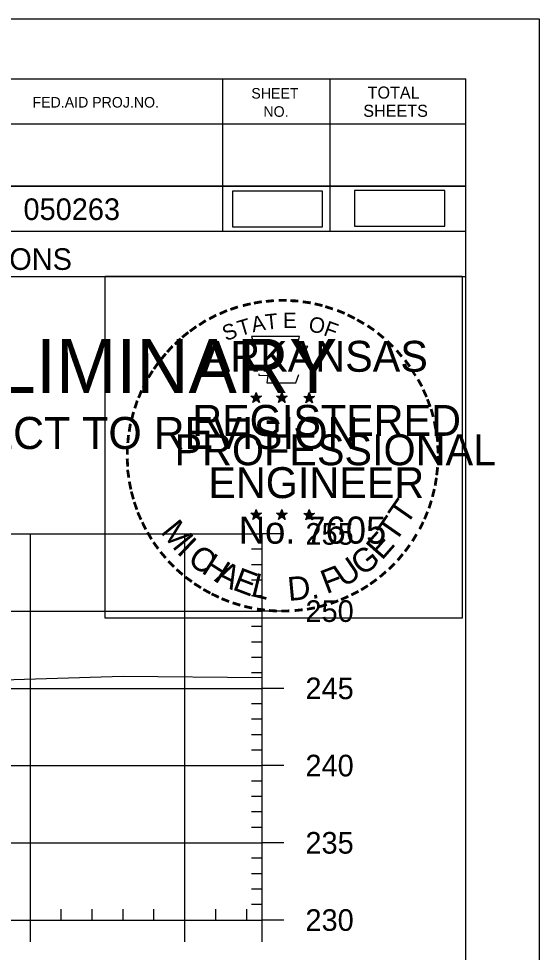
# Model space of a CAD drawing. Extents: x 1365647 to 1367999, y 387113 to 400173.
# Drawn here: x 1366023.3 to 1366057, y 395845.8 to 395906.3 of the extents above; entities that cross this region are included whole.
import ezdxf

# ---------------------------------------------------------------- set-up
doc = ezdxf.new("R2010")
doc.units = 0
for name, color, linetype in [('R_Axis', 7, 'Continuous'), ('R_Axis Annot', 7, 'Continuous'), ('R_Border', 7, 'Continuous'), ('R_Border PE', 7, 'Continuous'), ('R_Border Prem', 7, 'Continuous'), ('R_Detour', 7, 'Continuous'), ('R_Exist Surface', 7, 'Continuous'), ('R_Grid', 7, 'Continuous'), ('R_No Plot', 7, 'Continuous')]:
    doc.layers.add(name, color=color, linetype=linetype)

msp = doc.modelspace()

# ---------------------------------------------------------------- linework, layer by layer
at = {"layer": 'R_Axis'}
for p, q in [((1366039.095, 395847.899), (1366039.095, 395872.899)), ((1366040.495, 395872.899), (1366039.095, 395872.899)), ((1366039.095, 395871.899), (1366038.395, 395871.899)), ((1366039.095, 395870.899), (1366038.395, 395870.899)), ((1366039.095, 395869.899), (1366038.395, 395869.899)), ((1366039.095, 395868.899), (1366038.395, 395868.899)), ((1366040.495, 395867.899), (1366039.095, 395867.899)), ((1366039.095, 395866.899), (1366038.395, 395866.899)), ((1366039.095, 395865.899), (1366038.395, 395865.899)), ((1366039.095, 395864.899), (1366038.395, 395864.899)), ((1366039.095, 395863.899), (1366038.395, 395863.899)), ((1366040.495, 395862.899), (1366039.095, 395862.899)), ((1366039.095, 395861.899), (1366038.395, 395861.899)), ((1366039.095, 395860.899), (1366038.395, 395860.899)), ((1366039.095, 395859.899), (1366038.395, 395859.899)), ((1366039.095, 395858.899), (1366038.395, 395858.899)), ((1366040.495, 395857.899), (1366039.095, 395857.899)), ((1366039.095, 395856.899), (1366038.395, 395856.899)), ((1366039.095, 395855.899), (1366038.395, 395855.899)), ((1366039.095, 395854.899), (1366038.395, 395854.899)), ((1366039.095, 395853.899), (1366038.395, 395853.899)), ((1366040.495, 395852.899), (1366039.095, 395852.899)), ((1366039.095, 395851.899), (1366038.395, 395851.899)), ((1366039.095, 395850.899), (1366038.395, 395850.899)), ((1366039.095, 395849.899), (1366038.395, 395849.899)), ((1366039.095, 395848.899), (1366038.395, 395848.899)), ((1366026.095, 395847.899), (1366026.095, 395848.599)), ((1366028.095, 395847.899), (1366028.095, 395848.599)), ((1366030.095, 395847.899), (1366030.095, 395848.599)), ((1366032.095, 395847.899), (1366032.095, 395848.599)), ((1366036.095, 395847.899), (1366036.095, 395848.599)), ((1366038.095, 395847.899), (1366038.095, 395848.599)), ((1365749.095, 395847.899), (1366039.095, 395847.899)), ((1366024.095, 395846.499), (1366024.095, 395847.899)), ((1366034.095, 395846.499), (1366034.095, 395847.899)), ((1366039.095, 395846.499), (1366039.095, 395847.899)), ((1366040.495, 395847.899), (1366039.095, 395847.899))]:
    msp.add_line(p, q, dxfattribs=at)
at = {"layer": 'R_Border'}
for p, q in [((1365736.095, 395902.359), (1366052.275, 395902.359)), ((1366036.535, 395902.359), (1366036.535, 395892.479)), ((1366043.475, 395902.359), (1366043.475, 395892.479)), ((1366052.275, 395696.899), (1366052.275, 395902.359)), ((1366052.275, 395899.419), (1366009.175, 395899.419)), ((1366052.275, 395899.439), (1366052.275, 395899.439)), ((1366052.275, 395895.419), (1366009.175, 395895.419)), ((1366012.135, 395895.419), (1366052.275, 395895.419)), ((1366052.275, 395892.479), (1365970.015, 395892.479)), ((1366009.175, 395889.559), (1366052.275, 395889.559))]:
    msp.add_line(p, q, dxfattribs=at)
at = {"layer": 'R_Border PE'}
for p, q in [((1366038.705, 395882.059), (1366038.664, 395881.807)), ((1366038.705, 395881.694), (1366038.705, 395882.059)), ((1366038.705, 395882.059), (1366038.754, 395881.809)), ((1366040.375, 395882.059), (1366040.334, 395881.807)), ((1366040.375, 395881.694), (1366040.375, 395882.059)), ((1366040.375, 395882.059), (1366040.424, 395881.809)), ((1366042.139, 395882.047), (1366042.098, 395881.795)), ((1366042.139, 395881.682), (1366042.139, 395882.047)), ((1366042.139, 395882.047), (1366042.188, 395881.797)), ((1366038.356, 395881.805), (1366038.705, 395881.694)), ((1366038.356, 395881.805), (1366038.609, 395881.76)), ((1366038.356, 395881.805), (1366038.593, 395881.683)), ((1366038.489, 395881.397), (1366038.705, 395881.694)), ((1366038.489, 395881.397), (1366038.615, 395881.641)), ((1366038.489, 395881.397), (1366038.703, 395881.614)), ((1366038.918, 395881.397), (1366038.703, 395881.611)), ((1366039.052, 395881.805), (1366038.705, 395881.694)), ((1366038.918, 395881.397), (1366038.705, 395881.694)), ((1366039.052, 395881.805), (1366038.766, 395881.756)), ((1366038.918, 395881.397), (1366038.781, 395881.688)), ((1366039.052, 395881.805), (1366038.848, 395881.703)), ((1366040.026, 395881.805), (1366040.375, 395881.694)), ((1366040.026, 395881.805), (1366040.279, 395881.76)), ((1366040.026, 395881.805), (1366040.263, 395881.683)), ((1366040.159, 395881.397), (1366040.375, 395881.694)), ((1366040.159, 395881.397), (1366040.285, 395881.641)), ((1366040.159, 395881.397), (1366040.373, 395881.614)), ((1366040.588, 395881.397), (1366040.373, 395881.611)), ((1366040.722, 395881.805), (1366040.375, 395881.694)), ((1366040.588, 395881.397), (1366040.375, 395881.694)), ((1366040.722, 395881.805), (1366040.436, 395881.756)), ((1366040.588, 395881.397), (1366040.451, 395881.688)), ((1366040.722, 395881.805), (1366040.518, 395881.703)), ((1366041.79, 395881.793), (1366042.139, 395881.682)), ((1366041.79, 395881.793), (1366042.043, 395881.748)), ((1366041.79, 395881.793), (1366042.027, 395881.671)), ((1366041.923, 395881.385), (1366042.139, 395881.682)), ((1366041.923, 395881.385), (1366042.049, 395881.629)), ((1366041.923, 395881.385), (1366042.137, 395881.602)), ((1366042.352, 395881.385), (1366042.137, 395881.599)), ((1366042.486, 395881.793), (1366042.139, 395881.682)), ((1366042.352, 395881.385), (1366042.139, 395881.682)), ((1366042.486, 395881.793), (1366042.2, 395881.744)), ((1366042.352, 395881.385), (1366042.215, 395881.676)), ((1366042.486, 395881.793), (1366042.282, 395881.691)), ((1366038.352, 395874.232), (1366038.701, 395874.121)), ((1366038.352, 395874.232), (1366038.605, 395874.187)), ((1366038.352, 395874.232), (1366038.589, 395874.11)), ((1366038.485, 395873.824), (1366038.701, 395874.121)), ((1366038.485, 395873.824), (1366038.611, 395874.068)), ((1366038.485, 395873.824), (1366038.699, 395874.041)), ((1366038.701, 395874.486), (1366038.66, 395874.234)), ((1366038.914, 395873.824), (1366038.699, 395874.038)), ((1366038.701, 395874.121), (1366038.701, 395874.486)), ((1366038.701, 395874.486), (1366038.75, 395874.236)), ((1366039.048, 395874.232), (1366038.701, 395874.121)), ((1366038.914, 395873.824), (1366038.701, 395874.121)), ((1366039.048, 395874.232), (1366038.762, 395874.183)), ((1366038.914, 395873.824), (1366038.777, 395874.115)), ((1366039.048, 395874.232), (1366038.844, 395874.13)), ((1366040.021, 395874.232), (1366040.37, 395874.121)), ((1366040.021, 395874.232), (1366040.274, 395874.187)), ((1366040.021, 395874.232), (1366040.258, 395874.11)), ((1366040.154, 395873.824), (1366040.37, 395874.121)), ((1366040.154, 395873.824), (1366040.28, 395874.068)), ((1366040.154, 395873.824), (1366040.368, 395874.041)), ((1366040.37, 395874.486), (1366040.329, 395874.234)), ((1366040.583, 395873.824), (1366040.368, 395874.038)), ((1366040.37, 395874.121), (1366040.37, 395874.486)), ((1366040.37, 395874.486), (1366040.419, 395874.236)), ((1366040.717, 395874.232), (1366040.37, 395874.121)), ((1366040.583, 395873.824), (1366040.37, 395874.121)), ((1366040.717, 395874.232), (1366040.431, 395874.183)), ((1366040.583, 395873.824), (1366040.446, 395874.115)), ((1366040.717, 395874.232), (1366040.513, 395874.13)), ((1366041.788, 395874.222), (1366042.137, 395874.111)), ((1366041.788, 395874.222), (1366042.041, 395874.177)), ((1366041.788, 395874.222), (1366042.025, 395874.1)), ((1366041.921, 395873.814), (1366042.137, 395874.111)), ((1366041.921, 395873.814), (1366042.047, 395874.058)), ((1366041.921, 395873.814), (1366042.135, 395874.031)), ((1366042.137, 395874.476), (1366042.096, 395874.224)), ((1366042.35, 395873.814), (1366042.135, 395874.028)), ((1366042.137, 395874.111), (1366042.137, 395874.476)), ((1366042.137, 395874.476), (1366042.186, 395874.226)), ((1366042.484, 395874.222), (1366042.137, 395874.111)), ((1366042.35, 395873.814), (1366042.137, 395874.111)), ((1366042.484, 395874.222), (1366042.198, 395874.173)), ((1366042.35, 395873.814), (1366042.213, 395874.105)), ((1366042.484, 395874.222), (1366042.28, 395874.12))]:
    msp.add_line(p, q, dxfattribs=at)
for points in [[(1366038.397, 395885.683), (1366038.666, 395884.856)], [(1366041.908, 395884.761), (1366042.05, 395885.045), (1366041.365, 395885.021), (1366041.513, 395885.683), (1366038.397, 395885.683)], [(1366038.889, 395883.26), (1366038.889, 395883.173), (1366039.452, 395883.154), (1366039.398, 395882.681), (1366041.268, 395882.681), (1366041.469, 395883.217)], [(1366038.705, 395882.059), (1366038.918, 395881.397), (1366038.356, 395881.805), (1366039.052, 395881.805), (1366038.489, 395881.397), (1366038.705, 395882.059)], [(1366040.375, 395882.059), (1366040.588, 395881.397), (1366040.026, 395881.805), (1366040.722, 395881.805), (1366040.159, 395881.397), (1366040.375, 395882.059)], [(1366042.139, 395882.047), (1366042.352, 395881.385), (1366041.79, 395881.793), (1366042.486, 395881.793), (1366041.923, 395881.385), (1366042.139, 395882.047)], [(1366038.701, 395874.486), (1366038.914, 395873.824), (1366038.352, 395874.232), (1366039.048, 395874.232), (1366038.485, 395873.824), (1366038.701, 395874.486)], [(1366040.37, 395874.486), (1366040.583, 395873.824), (1366040.021, 395874.232), (1366040.717, 395874.232), (1366040.154, 395873.824), (1366040.37, 395874.486)], [(1366042.137, 395874.476), (1366042.35, 395873.814), (1366041.788, 395874.222), (1366042.484, 395874.222), (1366041.921, 395873.814), (1366042.137, 395874.476)]]:
    msp.add_lwpolyline(points, dxfattribs=at)
for centre, radius in [((1366038.704, 395881.694), 0.172), ((1366038.704, 395881.694), 0.145), ((1366038.704, 395881.694), 0.116), ((1366038.704, 395881.694), 0.0991), ((1366038.704, 395881.694), 0.0747), ((1366038.704, 395881.694), 0.0495), ((1366038.704, 395881.694), 0.0296), ((1366040.374, 395881.694), 0.172), ((1366040.374, 395881.694), 0.145), ((1366040.374, 395881.694), 0.116), ((1366040.374, 395881.694), 0.0991), ((1366040.374, 395881.694), 0.0747), ((1366040.374, 395881.694), 0.0495), ((1366040.374, 395881.694), 0.0296), ((1366042.138, 395881.682), 0.172), ((1366042.138, 395881.682), 0.145), ((1366042.138, 395881.682), 0.116), ((1366042.138, 395881.682), 0.0991), ((1366042.138, 395881.682), 0.0747), ((1366042.138, 395881.682), 0.0495), ((1366042.138, 395881.682), 0.0296), ((1366038.7, 395874.121), 0.172), ((1366038.7, 395874.121), 0.145), ((1366038.7, 395874.121), 0.116), ((1366038.7, 395874.121), 0.0991), ((1366038.7, 395874.121), 0.0747), ((1366038.7, 395874.121), 0.0495), ((1366038.7, 395874.121), 0.0296), ((1366040.369, 395874.121), 0.172), ((1366040.369, 395874.121), 0.145), ((1366040.369, 395874.121), 0.116), ((1366040.369, 395874.121), 0.0991), ((1366040.369, 395874.121), 0.0747), ((1366040.369, 395874.121), 0.0495), ((1366040.369, 395874.121), 0.0296), ((1366042.136, 395874.111), 0.172), ((1366042.136, 395874.111), 0.145), ((1366042.136, 395874.111), 0.116), ((1366042.136, 395874.111), 0.0991), ((1366042.136, 395874.111), 0.0747), ((1366042.136, 395874.111), 0.0495), ((1366042.136, 395874.111), 0.0296)]:
    msp.add_circle(centre, radius, dxfattribs=at)
at = {"layer": 'R_Detour'}
for points in [[(1366037.165, 395892.785), (1366042.998, 395892.785), (1366042.998, 395895.096), (1366037.165, 395895.096)], [(1366045.079, 395892.816), (1366050.912, 395892.816), (1366050.912, 395895.127), (1366045.079, 395895.127)]]:
    msp.add_lwpolyline(points, close=True, dxfattribs=at)
at = {"layer": 'R_Exist Surface'}
msp.add_lwpolyline([(1365933.302, 395860.294), (1365943.833, 395860.418), (1365946.867, 395861.082), (1365955.63, 395862.911), (1365959.663, 395863.38), (1365960.056, 395863.42), (1365961.075, 395863.369), (1365968.104, 395862.941), (1365970.307, 395862.939), (1365992.419, 395862.977), (1366001.96, 395862.929), (1366005.609, 395862.935), (1366016.612, 395863.277), (1366030.103, 395863.684), (1366039.095, 395863.604)], dxfattribs=at)
at = {"layer": 'R_Grid'}
for p, q in [((1365749.095, 395872.899), (1366039.095, 395872.899)), ((1366024.095, 395847.899), (1366024.095, 395872.899)), ((1366034.095, 395847.899), (1366034.095, 395872.899)), ((1366039.095, 395847.899), (1366039.095, 395872.899)), ((1365749.095, 395867.899), (1366039.095, 395867.899)), ((1365749.095, 395862.899), (1366039.095, 395862.899)), ((1365749.095, 395857.899), (1366039.095, 395857.899)), ((1365749.095, 395852.899), (1366039.095, 395852.899)), ((1365749.095, 395847.899), (1366039.095, 395847.899))]:
    msp.add_line(p, q, dxfattribs=at)
at = {"layer": 'R_No Plot'}
msp.add_line((1365723.694, 395906.253), (1366057.027, 395906.253), dxfattribs=at)
for points in [[(1365723.687, 395906.253), (1366057.027, 395906.253), (1366057.027, 395692.916), (1365723.687, 395692.916)], [(1366028.946, 395889.591), (1366052.044, 395889.591), (1366052.044, 395867.441), (1366028.946, 395867.441)]]:
    msp.add_lwpolyline(points, close=True, dxfattribs=at)

# ---------------------------------------------------------------- texts
at = {"layer": 'R_Axis Annot'}
for s, p in [('255', (1366041.895, 395872.199)), ('250', (1366041.895, 395867.199)), ('245', (1366041.895, 395862.199)), ('240', (1366041.895, 395857.199)), ('235', (1366041.895, 395852.199)), ('230', (1366041.895, 395847.199))]:
    msp.add_text(s, height=1.4, dxfattribs=at).set_placement(p)
at = {"layer": 'R_Border'}
for s, height, p in [('TOTAL', 0.7819, (1366045.915, 395901.079)), ('SHEET', 0.684, (1366038.395, 395901.079)), ('FED.AID PROJ.NO.', 0.684, (1366024.235, 395900.499)), ('SHEETS', 0.7819, (1366045.635, 395899.899)), ('NO.', 0.684, (1366039.175, 395899.899)), ('050263', 1.4, (1366023.651, 395893.218)), ('CROSS SECTIONS', 1.4, (1366010.038, 395889.989))]:
    msp.add_text(s, height=height, rotation=360, dxfattribs=at).set_placement(p)
at = {"layer": 'R_Border PE'}
for s, height, rotation, p in [('-', 1.6, 10.21935, (1366038.573, 395887.213)), ('-', 1.6, 5.89682, (1366039.302, 395887.323)), ('-', 1.6, 0.18623, (1366040.074, 395887.395)), ('-', 1.6, 357.74304, (1366040.797, 395887.382)), ('-', 1.6, 352.16172, (1366041.541, 395887.326)), ('-', 1.6, 24.30721, (1366036.511, 395886.541)), ('-', 1.6, 19.17608, (1366037.145, 395886.81)), ('-', 1.6, 13.63015, (1366037.895, 395887.051)), ('-', 1.6, 347.20489, (1366042.26, 395887.212)), ('-', 1.6, 342.3362, (1366042.895, 395887.057)), ('-', 1.6, 337.85509, (1366043.63, 395886.834)), ('-', 1.6, 34.06357, (1366035.281, 395885.854)), ('-', 1.6, 28.79182, (1366035.878, 395886.224)), ('T', 1, 16.4036, (1366037.666, 395885.692)), ('A', 1, 11.21318, (1366038.492, 395885.943)), ('T', 1, 6.02276, (1366039.341, 395886.109)), ('E', 1, 0.83234, (1366040.446, 395886.219)), ('O', 1, 350.4515, (1366042.05, 395886.009)), ('-', 1.6, 334.12109, (1366044.261, 395886.563)), ('-', 1.6, 329.64089, (1366044.84, 395886.28)), ('-', 1.6, 36.23174, (1366034.703, 395885.459)), ('S', 1, 21.59401, (1366036.752, 395885.361)), ('F', 1, 340.07066, (1366043.004, 395885.781)), ('-', 1.6, 325.86266, (1366045.483, 395885.919)), ('-', 1.6, 42.96224, (1366033.794, 395884.664)), ('-', 1.6, 38.95066, (1366034.227, 395885.081)), ('-', 1.6, 320.52971, (1366046.093, 395885.493)), ('-', 1.6, 48.42305, (1366033.346, 395884.186)), ('ARKANSAS', 2, 360, (1366035.25, 395883.395)), ('-', 1.6, 315.57859, (1366046.692, 395885.005)), ('-', 1.6, 50.61417, (1366032.943, 395883.7)), ('-', 1.6, 309.87973, (1366047.261, 395884.455)), ('-', 1.6, 54.23247, (1366032.53, 395883.133)), ('-', 1.6, 306.65218, (1366047.786, 395883.853)), ('-', 1.6, 58.07063, (1366032.205, 395882.606)), ('-', 1.4, 303.67529, (1366048.272, 395883.285)), ('-', 1.6, 62.87135, (1366031.892, 395881.992)), ('-', 1.6, 299.66835, (1366048.591, 395882.678)), ('-', 1.6, 67.77427, (1366031.633, 395881.381)), ('-', 1.6, 294.66279, (1366048.915, 395882.066)), ('-', 1.6, 72.39447, (1366031.414, 395880.751)), ('REGISTERED', 2, 360, (1366034.572, 395879.246)), ('DWB', 0.01, 360, (1366038.691, 395881.689)), ('DWB', 0.01, 360, (1366040.361, 395881.689)), ('DWB', 0.01, 360, (1366042.125, 395881.677)), ('-', 1.6, 290.57283, (1366049.172, 395881.489)), ('-', 1.6, 75.46096, (1366031.217, 395880.037)), ('-', 1.6, 285.12326, (1366049.406, 395880.909)), ('-', 1.6, 280.54934, (1366049.606, 395880.167)), ('-', 1.6, 81.20126, (1366031.085, 395879.324)), ('-', 1.6, 85.18634, (1366031.009, 395878.633)), ('PROFESSIONAL', 2, 360, (1366033.424, 395877.342)), ('-', 1.6, 276.59616, (1366049.768, 395879.399)), ('-', 1.6, 89.06224, (1366030.984, 395877.932)), ('-', 1.6, 274.33011, (1366049.828, 395878.677)), ('-', 1.6, 94.19588, (1366031.019, 395877.207)), ('-', 1.6, 269.94067, (1366049.862, 395878.045)), ('-', 1.6, 98.94793, (1366031.091, 395876.54)), ('ENGINEER', 2, 360, (1366035.611, 395875.217)), ('-', 1.6, 263.5172, (1366049.843, 395877.379)), ('-', 1.6, 260.99529, (1366049.772, 395876.725)), ('-', 1.6, 101.71495, (1366031.226, 395875.807)), ('-', 1.6, 105.45785, (1366031.388, 395875.212)), ('T', 1.54, 55.05496, (1366048.42, 395873.386)), ('-', 1.6, 255.7626, (1366049.662, 395876.047)), ('-', 1.6, 109.08742, (1366031.603, 395874.581)), ('-', 1.6, 252.86809, (1366049.481, 395875.327)), ('-', 1.6, 114.06432, (1366031.857, 395873.985)), ('No. 7605', 1.757, 360, (1366037.585, 395872.266)), ('DWB', 0.01, 360, (1366038.686, 395874.117)), ('DWB', 0.01, 360, (1366040.355, 395874.115)), ('DWB', 0.01, 360, (1366042.122, 395874.106)), ('T', 1.54, 55.05496, (1366047.689, 395872.266)), ('-', 1.6, 247.88866, (1366049.258, 395874.654)), ('-', 1.6, 115.72885, (1366032.162, 395873.367)), ('M', 1.54, 308.91747, (1366032.472, 395873.012)), ('-', 1.6, 244.61971, (1366048.996, 395874.025)), ('-', 1.6, 120.44712, (1366032.519, 395872.781)), ('E', 1.54, 48.73133, (1366046.843, 395871.139)), ('-', 1.6, 239.07125, (1366048.602, 395873.273)), ('-', 1.6, 125.89344, (1366032.922, 395872.22)), ('I', 1.54, 316.46364, (1366033.514, 395871.692)), ('-', 1.6, 233.84524, (1366048.2, 395872.62)), ('-', 1.6, 130.71812, (1366033.384, 395871.668)), ('C', 1.54, 324.01974, (1366034.187, 395871.069)), ('H', 1.54, 327.53419, (1366035.097, 395870.414)), ('G', 1.54, 38.21734, (1366045.59, 395870.119)), ('-', 1.6, 231.25377, (1366047.77, 395872.054)), ('-', 1.6, 134.22381, (1366033.901, 395871.123)), ('U', 1.54, 34.40523, (1366044.391, 395869.386)), ('-', 1.6, 225.76533, (1366047.291, 395871.49)), ('-', 1.6, 138.93382, (1366034.426, 395870.659)), ('A', 1.54, 332.55127, (1366035.951, 395869.877)), ('E', 1.54, 339.20679, (1366037.109, 395869.315)), ('F', 1.54, 20.82016, (1366043.254, 395868.992)), ('-', 1.6, 221.08509, (1366046.769, 395870.981)), ('-', 1.6, 144.64634, (1366034.982, 395870.253)), ('L', 1.54, 346.2929, (1366038.301, 395868.891)), ('D.', 1.54, 5.26016, (1366040.804, 395868.554)), ('-', 1.6, 215.73633, (1366046.22, 395870.509)), ('-', 1.6, 148.08978, (1366035.543, 395869.882)), ('-', 1.6, 151.57039, (1366036.122, 395869.557)), ('-', 1.6, 207.35684, (1366045.128, 395869.776)), ('-', 1.6, 212.24909, (1366045.686, 395870.122)), ('-', 1.6, 154.60019, (1366036.644, 395869.31)), ('-', 1.6, 158.56121, (1366037.268, 395869.056)), ('-', 1.6, 200.71842, (1366043.885, 395869.184)), ('-', 1.6, 204.25161, (1366044.504, 395869.457)), ('-', 1.6, 162.79826, (1366037.955, 395868.843)), ('-', 1.6, 167.55551, (1366038.67, 395868.679)), ('-', 1.6, 173.11546, (1366039.442, 395868.569)), ('-', 1.6, 176.51827, (1366040.19, 395868.516)), ('-', 1.6, 181.59176, (1366040.934, 395868.535)), ('-', 1.6, 185.81666, (1366041.743, 395868.611)), ('-', 1.6, 191.28576, (1366042.479, 395868.743)), ('-', 1.6, 195.47429, (1366043.208, 395868.942))]:
    msp.add_text(s, height=height, rotation=rotation, dxfattribs=at).set_placement(p)
at = {"layer": 'R_Border Prem'}
for s, height, p in [('PRELIMINARY', 3.5, (1366012.226, 395882.022)), ('SUBJECT TO REVISION', 2.07511, (1366014.035, 395878.393))]:
    msp.add_text(s, height=height, rotation=360, dxfattribs=at).set_placement(p)

doc.saveas('drawing.dxf')
